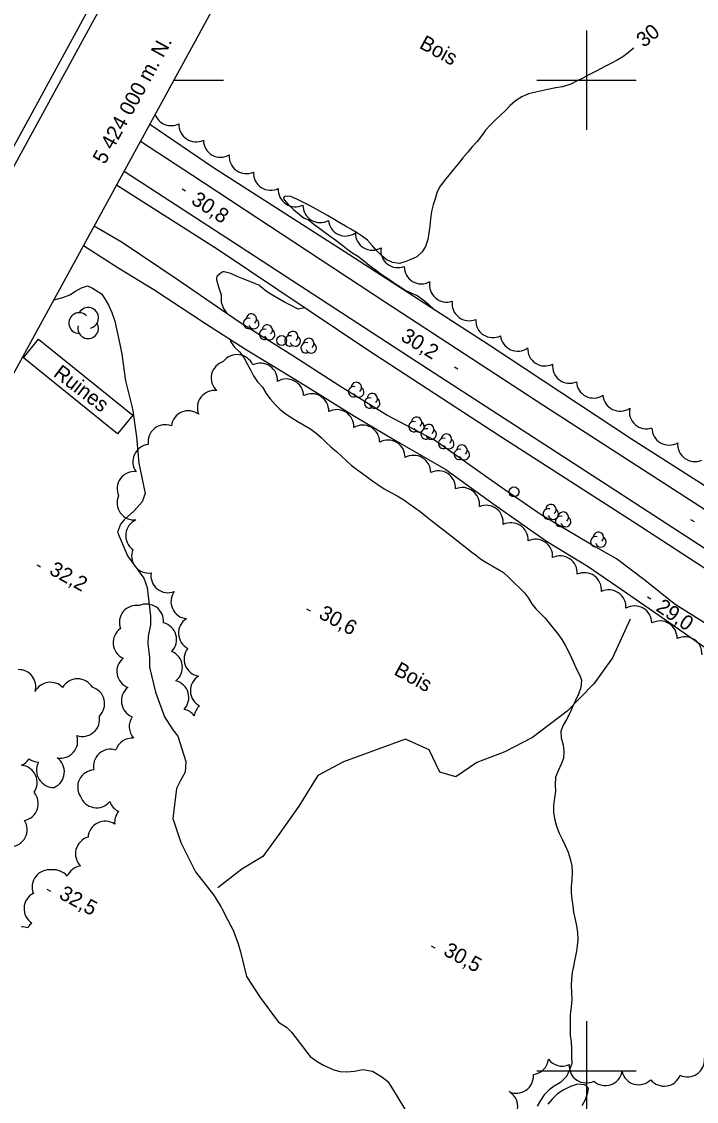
# Model space of a CAD drawing. Extents: x 219136 to 222520, y 5421589 to 5424530.
# Drawn here: x 219686 to 219822.2, y 5423793.8 to 5424011.8 of the extents above; entities that cross this region are included whole.
import ezdxf

# ---------------------------------------------------------------- set-up
doc = ezdxf.new("R2010")
doc.units = 0
for name, color, linetype in [('Level 1', 7, 'Continuous'), ('Level 19', 7, 'Continuous'), ('Level 2', 7, 'Continuous'), ('Level 21', 7, 'Continuous'), ('Level 22', 7, 'Continuous'), ('Level 3', 7, 'Continuous'), ('Level 31', 7, 'Continuous'), ('Level 36', 7, 'Continuous'), ('Level 44', 7, 'Continuous'), ('Level 60', 7, 'Continuous'), ('Level 61', 7, 'Continuous')]:
    doc.layers.add(name, color=color, linetype=linetype)

msp = doc.modelspace()

# ---------------------------------------------------------------- linework, layer by layer
at = {"layer": 'Level 1'}
for points in [[(219809.58, 5424006.53), (219809.42, 5424006.39), (219808.41, 5424005.49), (219807.34, 5424004.68), (219806.16, 5424004.03), (219804.93, 5424003.38), (219803.56, 5424002.67), (219802.24, 5424001.97), (219800.6, 5424001.11), (219799.26, 5424000.41), (219798.14, 5423999.83), (219796.84, 5423999.16), (219795.17, 5423998.67), (219793.83, 5423998.42), (219792.22, 5423998.12), (219790.97, 5423997.87), (219789.74, 5423997.59), (219788.28, 5423997.21), (219786.92, 5423996.6), (219785.64, 5423995.83), (219784.61, 5423994.87), (219783.67, 5423993.86), (219782.57, 5423992.84), (219781.64, 5423991.98), (219780.53, 5423990.9), (219779.64, 5423989.88), (219778.89, 5423988.84), (219777.9, 5423987.58), (219776.86, 5423986.47), (219776.01, 5423985.47), (219775.05, 5423984.31), (219774.07, 5423983.1), (219773.1, 5423981.91), (219772.21, 5423980.8), (219771.34, 5423979.75), (219770.44, 5423978.6), (219769.85, 5423977.47), (219769.42, 5423976.02), (219769.07, 5423974.82), (219768.73, 5423973.51), (219768.5, 5423972.01), (219768.36, 5423970.52), (219768.2, 5423969.16), (219767.99, 5423967.83), (219767.51, 5423966.41), (219766.84, 5423965.33), (219765.72, 5423964.3), (219764.53, 5423963.79), (219763.52, 5423963.4)], [(219763.52, 5423963.4), (219762.25, 5423962.96), (219760.82, 5423963.15), (219759.59, 5423963.76), (219758.64, 5423964.58), (219757.7, 5423965.53), (219756.77, 5423966.57), (219755.77, 5423967.7), (219754.76, 5423968.45), (219753.55, 5423969.21), (219752.45, 5423969.89), (219751.33, 5423970.53), (219750.09, 5423971.28), (219748.88, 5423972), (219747.75, 5423972.66), (219746.63, 5423973.31), (219745.42, 5423973.96), (219744.06, 5423974.68), (219742.85, 5423975.28), (219741.67, 5423975.92), (219740.34, 5423976.5), (219739.23, 5423976.57), (219738.98, 5423976.45), (219738.81, 5423976.26), (219738.89, 5423976), (219739.03, 5423975.77), (219739.83, 5423974.8), (219740.86, 5423973.89), (219742.06, 5423972.88), (219742.99, 5423972.14)], [(219742.99, 5423972.14), (219743.8, 5423971.87), (219744.97, 5423970.9), (219746.14, 5423970.05), (219747.26, 5423969.21), (219748.28, 5423968.47), (219749.39, 5423967.69), (219750.52, 5423966.84), (219751.52, 5423966.02), (219752.61, 5423965.23), (219753.8, 5423964.51), (219754.99, 5423963.6), (219756.16, 5423962.62), (219757.35, 5423961.76), (219758.78, 5423960.7), (219760.02, 5423959.86), (219761.06, 5423959.16), (219762.29, 5423958.34), (219763.56, 5423957.53), (219764.56, 5423957.06), (219765.81, 5423956.51), (219766.98, 5423955.7), (219768.15, 5423954.72), (219769.19, 5423953.78)], [(219733.84, 5423958.62), (219733.2, 5423958.88), (219732.02, 5423959.36), (219730.85, 5423959.81), (219729.5, 5423960.37), (219728.2, 5423960.94), (219726.88, 5423961.33), (219726.57, 5423961.28), (219726.34, 5423961.17), (219725.39, 5423960.33), (219725.33, 5423960.05), (219725.34, 5423959.75), (219725.4, 5423959.44), (219725.81, 5423958.05), (219726.29, 5423956.65), (219726.25, 5423955.15), (219726.7, 5423953.87), (219727.4, 5423952.87)], [(219743.17, 5423954.01), (219741.79, 5423953.77), (219741.54, 5423953.91), (219740.28, 5423954.54), (219739.03, 5423955.17), (219737.75, 5423955.9), (219736.62, 5423956.57), (219735.39, 5423957.31), (219734.25, 5423958.26), (219733.84, 5423958.62)], [(219728.16, 5423947.59), (219728.16, 5423947.21), (219728.94, 5423946.12), (219729.93, 5423945.14), (219730.85, 5423943.97), (219731.5, 5423942.73), (219732.16, 5423941.48), (219732.78, 5423940.3), (219733.57, 5423939.11), (219734.62, 5423938.02), (219735.27, 5423936.85), (219735.3, 5423936.79)], [(219735.3, 5423936.79), (219736.15, 5423935.63), (219737.14, 5423934.49), (219738.11, 5423933.55), (219739.2, 5423932.71), (219740.49, 5423931.84), (219741.63, 5423931.17), (219742.87, 5423930.44), (219744.13, 5423929.66), (219745.35, 5423928.78), (219746.44, 5423927.82), (219747.47, 5423926.86), (219748.42, 5423925.98), (219749.54, 5423925), (219750.56, 5423924.06), (219751.52, 5423923.14), (219752.49, 5423922.29), (219753.57, 5423921.48), (219754.79, 5423920.56), (219755.82, 5423919.81), (219756.87, 5423919.05), (219757.91, 5423918.34), (219759.18, 5423917.52), (219760.48, 5423916.78), (219761.8, 5423916.05), (219763.1, 5423915.24), (219764.15, 5423914.54), (219765.25, 5423913.74), (219766.39, 5423912.88), (219767.48, 5423912.03), (219768.53, 5423911.25), (219769.75, 5423910.32), (219770.89, 5423909.41), (219772.06, 5423908.47), (219773.28, 5423907.51), (219774.35, 5423906.68), (219775.5, 5423905.77), (219776.58, 5423904.93), (219777.57, 5423904.13), (219778.57, 5423903.36), (219779.86, 5423902.53), (219780.96, 5423901.92), (219782.09, 5423901.3), (219783.21, 5423900.57), (219784.33, 5423899.61), (219785.42, 5423898.5), (219786.42, 5423897.55), (219787.49, 5423896.49), (219788.27, 5423895.42), (219788.94, 5423894.3), (219789.75, 5423893.27), (219790.66, 5423892.37), (219791.65, 5423891.35), (219792.45, 5423890.34), (219793.26, 5423889.36), (219794.2, 5423888.21), (219794.99, 5423887.08), (219795.68, 5423885.95), (219796.3, 5423884.76), (219796.99, 5423883.36), (219797.48, 5423882.13), (219798.11, 5423880.84), (219798.71, 5423879.69), (219798.96, 5423878.89), (219798.88, 5423877.37)], [(219798.88, 5423877.37), (219798.38, 5423876.01), (219797.72, 5423874.62), (219797.2, 5423873.46), (219796.59, 5423872.04), (219795.95, 5423870.91), (219795.29, 5423869.78), (219794.84, 5423868.57), (219794.9, 5423867.22), (219795.28, 5423865.78), (219795.45, 5423864.49), (219795.32, 5423863.13), (219794.85, 5423861.89), (219794.26, 5423860.58), (219793.76, 5423859.25), (219793.7, 5423857.72), (219793.73, 5423856.43), (219793.56, 5423855.04), (219793.33, 5423853.56), (219793.32, 5423852.08), (219793.57, 5423850.64), (219793.92, 5423849.41), (219794.49, 5423847.97), (219795.09, 5423846.79), (219795.69, 5423845.51), (219796.27, 5423844.15), (219796.7, 5423842.81), (219797.01, 5423841.4), (219797.12, 5423839.96), (219797.03, 5423838.59), (219796.9, 5423837.18), (219796.91, 5423835.91), (219797.03, 5423834.63), (219797.21, 5423833.29), (219797.39, 5423832), (219797.68, 5423830.56), (219797.95, 5423829.28), (219798.16, 5423827.91), (219798.25, 5423826.54), (219798.14, 5423825.15), (219797.92, 5423823.81), (219797.67, 5423822.51), (219797.39, 5423821.14), (219797.13, 5423819.86), (219796.98, 5423818.57), (219796.92, 5423817.16), (219796.96, 5423815.86), (219797.01, 5423814.36), (219796.87, 5423812.89), (219796.73, 5423811.23), (219796.7, 5423809.93), (219796.67, 5423808.56), (219796.72, 5423807.16), (219796.91, 5423805.82), (219796.94, 5423804.3), (219796.94, 5423802.89), (219797, 5423801.49), (219796.56, 5423800.16), (219795.95, 5423798.81), (219794.98, 5423797.81), (219794.76, 5423797.66), (219793.48, 5423796.88), (219792.48, 5423796.17)], [(219792.48, 5423796.17), (219791.46, 5423795.13), (219790.68, 5423794.02), (219790.01, 5423792.82)]]:
    msp.add_lwpolyline(points, dxfattribs=at)
at = {"layer": 'Level 19'}
for points in [[(219841.21, 5423879.54), (219817.9, 5423894.15), (219811.54, 5423899.2), (219806.05, 5423903.35), (219800.48, 5423906.54), (219790.86, 5423912.21), (219782.43, 5423918.01), (219769.32, 5423927.3), (219759.67, 5423932.36), (219750.21, 5423938.24), (219740.72, 5423944.32), (219730, 5423951.09), (219717.57, 5423959.62), (219706.26, 5423967.19), (219700.63, 5423970.55)], [(219698.48, 5423966.62), (219705.62, 5423962.05), (219712.65, 5423957.74), (219723.09, 5423950.86), (219731.15, 5423945.67), (219741.78, 5423939.2), (219753.15, 5423932.15), (219761.45, 5423927.26), (219771.6, 5423921.38), (219781.11, 5423914.52), (219791.92, 5423906.93), (219800.34, 5423901.79), (219808.06, 5423896.48), (219816.12, 5423890.89), (219826.45, 5423883.71)]]:
    msp.add_lwpolyline(points, dxfattribs=at)
at = {"layer": 'Level 2'}
for points in [[(219692.47, 5423955.61), (219692.75, 5423955.74), (219694.32, 5423956.15), (219695.69, 5423956.67), (219696.88, 5423957.42), (219698.1, 5423958.07), (219699.27, 5423958.44), (219700.26, 5423957.98), (219702.08, 5423956.85), (219702.8, 5423955.82), (219703.51, 5423954.58), (219704.22, 5423953.12), (219704.77, 5423951.35), (219705.9, 5423946.35), (219706.19, 5423944.69), (219706.92, 5423939.27), (219708.2, 5423934.21), (219708.41, 5423933.21), (219709.17, 5423928.02), (219709.66, 5423922.7), (219710.9, 5423916.53), (219710.28, 5423914.88), (219708.68, 5423913.05), (219706.65, 5423911.25), (219705.95, 5423910.36), (219705.34, 5423908.73), (219707.38, 5423903.98), (219710.62, 5423899.45), (219711.32, 5423897.58), (219711.99, 5423891.8), (219711.98, 5423890.04), (219711.54, 5423887.74), (219711.43, 5423886.29), (219711.78, 5423883.44), (219711.79, 5423881.48), (219712.97, 5423876.47), (219714.79, 5423871.48), (219716.52, 5423868.81), (219717.53, 5423867.58), (219719.15, 5423862.47), (219719.02, 5423860.27), (219718.06, 5423858.63), (219717.27, 5423857.01), (219716.5, 5423850.93), (219718.11, 5423846.1), (219721.1, 5423840.15), (219724.69, 5423835.53), (219726.21, 5423833.14), (219726.41, 5423832.78), (219727.61, 5423830.39), (219728.68, 5423828.39), (219729.67, 5423825.65)], [(219729.67, 5423825.65), (219730.13, 5423824.04), (219731.39, 5423819.01), (219734.12, 5423814.78), (219737.86, 5423809.78), (219739.44, 5423808.78), (219740.43, 5423807.81), (219744.2, 5423802.91)], [(219744.2, 5423802.91), (219745.62, 5423801.9), (219746.89, 5423801.14), (219749.01, 5423800.17), (219750.27, 5423799.87), (219751.62, 5423799.78), (219753.2, 5423799.94), (219754.88, 5423800.23), (219756.83, 5423799.91), (219758.68, 5423798.8), (219759.88, 5423797.84), (219760.85, 5423796.38), (219764.44, 5423790.38)], [(219799.09, 5423793.02), (219799.76, 5423794.2), (219800.29, 5423795.62), (219800.37, 5423796.39), (219800.25, 5423796.63), (219800.07, 5423796.85), (219799.84, 5423797.03), (219799.56, 5423797.17), (219798.15, 5423797.29), (219796.75, 5423796.82), (219795.39, 5423796.12), (219794.15, 5423795.36), (219793.05, 5423794.28), (219792.2, 5423793.28)]]:
    msp.add_lwpolyline(points, dxfattribs=at)
at = {"layer": 'Level 21'}
for points in [[(219711.87, 5423991.14), (219724.69, 5423982.36), (219752.04, 5423964.87), (219780.32, 5423946.58), (219809.08, 5423927.55), (219833.95, 5423911.68), (219856.14, 5423897.46), (219878.79, 5423882.7), (219900.45, 5423869.07), (219921.52, 5423856.15), (219939.16, 5423845.42), (219953.45, 5423836.89), (219965.85, 5423829.91), (219978.64, 5423823.18), (219987.65, 5423818.04), (219996.32, 5423813.86), (220001.82, 5423810.34), (220001.83, 5423810.33)], [(219709.97, 5423987.66), (219720.48, 5423980.83), (219759.24, 5423955.32), (219791.41, 5423934.28), (219829.12, 5423909.94), (219861.2, 5423889.19), (219890.97, 5423869.99), (219922.56, 5423850.04), (219941.84, 5423838.04), (219954.06, 5423830.85), (219963.63, 5423825.7), (219974.08, 5423820.75), (219983.06, 5423816.52), (219993.77, 5423812.68), (220003.59, 5423809.82), (220012.65, 5423807.69), (220014.99, 5423807.23)], [(220009.96, 5423794.29), (219996.46, 5423798.59), (219985.15, 5423803.27), (219971.15, 5423810.04), (219958.29, 5423817.46), (219940.34, 5423829.17), (219918.85, 5423843.2), (219898.87, 5423856.15), (219865.37, 5423878.29), (219834.1, 5423898.76), (219803.41, 5423918.72), (219765.63, 5423943.17), (219730.11, 5423966.33), (219706.65, 5423981.58)], [(220029.74, 5423785.41), (220008.55, 5423790.75), (219990.32, 5423796.97), (219977.46, 5423802.7), (219962.15, 5423810.86), (219947.86, 5423819.91), (219928.35, 5423832.02), (219904.66, 5423847.85), (219879.7, 5423863.82), (219857.91, 5423878.68), (219837.55, 5423892.54), (219809.64, 5423910.71), (219782.71, 5423928.01), (219755.89, 5423945.47), (219725.67, 5423965.76), (219705.12, 5423978.77)]]:
    msp.add_lwpolyline(points, dxfattribs=at)
at = {"layer": 'Level 22'}
msp.add_lwpolyline([(219808.8, 5423891.16), (219805.23, 5423883.36), (219801.48, 5423878.15), (219796.09, 5423872.57), (219789.09, 5423867.29), (219783.52, 5423864.38), (219777.83, 5423862.23), (219773.63, 5423859.32), (219770.41, 5423860.28), (219768.23, 5423864.77), (219763.48, 5423866.98), (219750.92, 5423862.35), (219745.76, 5423859.59), (219741.9, 5423853.42), (219737.89, 5423847.69), (219734.64, 5423843.26), (219730.41, 5423840.67), (219725.59, 5423836.95)], dxfattribs=at)
at = {"layer": 'Level 3'}
for p, q in [((219718.37, 5423978.05), (219719.08, 5423977.66)), ((219773.35, 5423942.11), (219774.05, 5423941.72)), ((219821, 5423911.27), (219821.7, 5423910.88)), ((219689.11, 5423902.12), (219689.81, 5423901.73)), ((219812.3, 5423895.65), (219813, 5423895.27)), ((219743.51, 5423893.28), (219744.21, 5423892.88)), ((219691.09, 5423836.67), (219691.79, 5423836.28)), ((219768.67, 5423825.23), (219769.37, 5423824.84))]:
    msp.add_line(p, q, dxfattribs=at)
at = {"layer": 'Level 31'}
msp.add_lwpolyline([(219705.35, 5423928.57), (219686.35, 5423943.93), (219689.42, 5423947.73), (219708.42, 5423932.37)], close=True, dxfattribs=at)
at = {"layer": 'Level 36'}
for centre in [(219738.46, 5423947.43), (219785.37, 5423916.87)]:
    msp.add_circle(centre, 1, dxfattribs=at)
at = {"layer": 'Level 44'}
for centre, radius, start, end in [((219716.16, 5423994.28), 3.46, 200.782, 296.9405), ((219721.19, 5423990.99), 3.46, 176.7061, 295.3818), ((219726.13, 5423987.89), 3.46, 180.3866, 300.3866), ((219731.34, 5423984.58), 3.46, 174.6331, 294.6331), ((219736.24, 5423981.22), 3.46, 176.6082, 296.6082), ((219741.24, 5423977.88), 3.46, 175.9549, 295.9549), ((219746.22, 5423974.7), 3.46, 178.8956, 298.8956), ((219751.35, 5423971.99), 3.46, 185.3339, 305.3339), ((219756.81, 5423969.13), 3.46, 179.4589, 299.4589), ((219761.94, 5423965.6), 3.46, 171.4209, 291.4209), ((219766.67, 5423962.33), 3.46, 179.3308, 299.3308), ((219771.77, 5423958.64), 3.46, 168.7837, 288.7837), ((219699.41, 5423952), 2.09, 282.2692, 149.7262), ((219776.32, 5423954.89), 3.46, 172.3081, 292.3081), ((219697.61, 5423950.96), 2.09, 44.1153, 269.8039), ((219731.8, 5423950.88), 1.05, 72.4499, 298.1385), ((219732.35, 5423951.76), 1.05, 310.6037, 178.0608), ((219699.41, 5423949.91), 2.09, 166.9368, 29.6212), ((219732.84, 5423950.84), 1.05, 195.2714, 57.9557), ((219735.01, 5423948.67), 1.05, 72.4499, 298.1385), ((219735.56, 5423949.55), 1.05, 310.6037, 178.0608), ((219781.09, 5423951.48), 3.46, 176.5354, 296.5354), ((219736.05, 5423948.63), 1.05, 195.2714, 57.9557), ((219740.16, 5423947.36), 1.05, 72.4499, 298.1385), ((219740.71, 5423948.24), 1.05, 310.6037, 178.0608), ((219741.2, 5423947.32), 1.05, 195.2714, 57.9557), ((219743.95, 5423946.84), 1.05, 310.6037, 178.0608), ((219786.08, 5423948.74), 3.46, 185.9476, 305.9476), ((219743.4, 5423945.96), 1.05, 72.4499, 298.1385), ((219744.44, 5423945.92), 1.05, 195.2714, 57.9557), ((219791.57, 5423945.75), 3.46, 177.0076, 297.0076), ((219727.71, 5423939.87), 3.46, 107.1207, 227.1207), ((219729.48, 5423941.13), 3.46, 23.6873, 143.6873), ((219734.17, 5423939.4), 3.46, 356.0094, 116.0094), ((219796.59, 5423942.26), 3.46, 173.2181, 293.2181), ((219739.44, 5423936.21), 3.46, 1.5879, 121.5879), ((219753.54, 5423937.96), 1.05, 310.6037, 178.0608), ((219801.41, 5423939.28), 3.46, 183.2933, 303.2933), ((219724.92, 5423933.89), 3.46, 82.7865, 202.7865), ((219744.51, 5423933.24), 3.46, 357.5391, 117.5391), ((219752.99, 5423937.08), 1.05, 72.4499, 298.1385), ((219754.03, 5423937.04), 1.05, 195.2714, 57.9557), ((219756.76, 5423935.69), 1.05, 310.6037, 178.0608), ((219756.21, 5423934.81), 1.05, 72.4499, 298.1385), ((219757.25, 5423934.77), 1.05, 195.2714, 57.9557), ((219806.77, 5423936.63), 3.46, 184.1806, 304.1806), ((219719.64, 5423929.78), 3.46, 53.1089, 173.1089), ((219749.58, 5423930.02), 3.46, 357.8417, 117.8417), ((219812.1, 5423933.06), 3.46, 168.1723, 288.1723), ((219714.96, 5423926.96), 3.46, 68.8949, 188.8949), ((219754.79, 5423926.9), 3.46, 0.2935, 120.2935), ((219765.16, 5423930.03), 1.05, 72.4499, 298.1385), ((219765.71, 5423930.91), 1.05, 310.6037, 178.0608), ((219766.2, 5423929.99), 1.05, 195.2714, 57.9557), ((219768.17, 5423929.45), 1.05, 310.6037, 178.0608), ((219767.62, 5423928.57), 1.05, 72.4499, 298.1385), ((219768.66, 5423928.53), 1.05, 195.2714, 57.9557), ((219771.71, 5423927.52), 1.05, 310.6037, 178.0608), ((219816.65, 5423929.79), 3.46, 180.4131, 300.4131), ((219711.89, 5423922.98), 3.46, 95.8656, 215.8656), ((219759.92, 5423923.88), 3.46, 358.5977, 118.5977), ((219771.16, 5423926.64), 1.05, 72.4499, 298.1385), ((219772.2, 5423926.6), 1.05, 195.2714, 57.9557), ((219774.86, 5423925.31), 1.05, 310.6037, 178.0608), ((219821.85, 5423926.45), 3.46, 174.1797, 294.1797), ((219765.1, 5423920.79), 3.46, 359.7279, 119.7279), ((219774.31, 5423924.43), 1.05, 72.4499, 298.1385), ((219775.35, 5423924.39), 1.05, 195.2714, 57.9557), ((219708.72, 5423917.51), 3.46, 84.0444, 204.0444), ((219770.11, 5423917.67), 3.46, 356.5861, 116.5861), ((219774.95, 5423914.29), 3.46, 353.4463, 113.4463), ((219708.71, 5423914.66), 3.46, 155.453, 275.453), ((219779.74, 5423910.7), 3.46, 352.993, 112.993), ((219792.26, 5423912.42), 1.05, 72.4499, 298.1385), ((219792.81, 5423913.3), 1.05, 310.6037, 178.0608), ((219793.3, 5423912.38), 1.05, 195.2714, 57.9557), ((219795.31, 5423911.78), 1.05, 310.6037, 178.0608), ((219710.45, 5423908.05), 3.46, 114.0947, 234.0947), ((219784.74, 5423907.19), 3.46, 356.6768, 116.6768), ((219794.76, 5423910.9), 1.05, 72.4499, 298.1385), ((219795.8, 5423910.86), 1.05, 195.2714, 57.9557), ((219802.41, 5423907.69), 1.05, 310.6037, 178.0608), ((219789.7, 5423903.86), 3.46, 355.7606, 115.7606), ((219801.86, 5423906.81), 1.05, 72.4499, 298.1385), ((219802.9, 5423906.77), 1.05, 195.2714, 57.9557), ((219711.63, 5423903.93), 3.46, 157.8541, 277.8541), ((219794.67, 5423900.49), 3.46, 355.9699, 115.9699), ((219715.53, 5423899.98), 3.46, 171.2579, 291.2579), ((219799.56, 5423897.1), 3.46, 354.5309, 114.5309), ((219719.59, 5423894.72), 3.46, 144.1338, 264.1338), ((219804.5, 5423893.64), 3.46, 355.4968, 115.4968), ((219709.17, 5423890.5), 3.46, 80.6068, 200.6068), ((219711.17, 5423890.77), 3.46, 354.5837, 114.5837), ((219809.72, 5423890.39), 3.46, 0.4959, 120.4959), ((219721.11, 5423888.36), 3.46, 122.8145, 242.8145), ((219814.82, 5423887.36), 3.46, 358.2219, 118.2219), ((219707.91, 5423886.44), 3.46, 125.0423, 245.0423), ((219713.79, 5423887.08), 3.46, 316.039, 76.0391), ((219819.85, 5423884.17), 3.46, 357.0318, 117.0318), ((219714.98, 5423881.46), 3.46, 307.9923, 67.9923), ((219722.23, 5423883.11), 3.46, 141.2173, 261.2173), ((219708.66, 5423880.63), 3.46, 129.4809, 249.4809), ((219685.39, 5423877.53), 3.46, 344.4089, 91.8822), ((219691.78, 5423874.97), 3.46, 44.4089, 151.8822), ((219697.27, 5423875.68), 3.46, 30.3271, 150.3271), ((219716.27, 5423875.37), 3.46, 315.9568, 75.9568), ((219723.51, 5423876.73), 3.46, 121.4477, 241.4477), ((219699.28, 5423874.1), 3.46, 313.6284, 73.6284), ((219709.59, 5423874.67), 3.46, 128.3326, 248.3326), ((219724.26, 5423871.2), 3.46, 134.0083, 171.9125), ((219698.27, 5423870.96), 3.46, 250.6195, 10.6195), ((219711.16, 5423869.47), 3.46, 145.2122, 222.1291), ((219718.09, 5423869.57), 3.46, 37.6933, 78.7458), ((219693.84, 5423866.57), 3.46, 258.7884, 18.7884), ((219708.3, 5423863.7), 3.46, 85.2122, 162.1291), ((219703.94, 5423861.46), 3.46, 72.2112, 192.2112), ((219684.6, 5423864.85), 3.46, 293.4537, 326.8156), ((219689.57, 5423865.73), 3.46, 233.4537, 266.8156), ((219691.15, 5423860.36), 3.46, 294.4173, 54.4173), ((219685.67, 5423858.22), 3.46, 324.7605, 84.7605), ((219692.44, 5423860.66), 3.46, 152.3155, 272.3155), ((219700.75, 5423857.27), 3.46, 93.2374, 213.2374), ((219685.89, 5423853.94), 3.46, 281.2172, 41.2172), ((219701.11, 5423856.56), 3.46, 200.0814, 320.0814), ((219707.03, 5423855.5), 3.46, 199.6893, 245.1641), ((219708.21, 5423850.12), 3.46, 139.6893, 185.1641), ((219683.64, 5423848.68), 3.46, 272.4217, 32.4217), ((219702.84, 5423846.92), 3.46, 56.3303, 176.3303), ((219700.3, 5423843.81), 3.46, 105.3159, 225.3159), ((219698.37, 5423837.92), 3.46, 98.4358, 157.1463), ((219691.56, 5423837.11), 3.46, 82.0149, 202.0149), ((219692.47, 5423837.11), 3.46, 38.4358, 97.1463), ((219689.92, 5423832.73), 3.46, 117.1399, 237.1399), ((219690.25, 5423827.15), 3.46, 129.5491, 150.678), ((219686.02, 5423825.6), 3.46, 69.5491, 90.678), ((219788.86, 5423802.67), 3.46, 276.8726, 354.1762), ((219795.07, 5423804.4), 3.46, 216.8726, 294.1762), ((219820.36, 5423802.22), 3.46, 244.9033, 4.9033), ((219785.82, 5423798.92), 3.46, 245.0698, 5.0698), ((219799.95, 5423801), 3.46, 176.0288, 296.0288), ((219803.77, 5423800.47), 3.46, 228.3142, 348.3142), ((219810.51, 5423800.65), 3.46, 194.7986, 314.7986), ((219815.67, 5423800.35), 3.46, 218.5398, 338.5398), ((219782.65, 5423792.77), 3.46, 300.4811, 60.4811)]:
    msp.add_arc(centre, radius, start, end, dxfattribs=at)
at = {"layer": 'Level 60'}
for points in [[(219135.93, 5422982.66), (219981.09, 5424529.89), (222519.95, 5423143.06), (221674.79, 5421595.83), (219135.93, 5422982.66)], [(219138.65, 5422983.46), (219981.9, 5424527.19), (222517.24, 5423142.28), (221673.99, 5421598.55), (219138.65, 5422983.46)]]:
    msp.add_lwpolyline(points, dxfattribs=at)
msp.add_lwpolyline([(219164.83, 5422989.67), (219989.85, 5424500.03), (222033.74, 5423383.57), (221208.72, 5421873.21)], close=True, dxfattribs=at)
at = {"layer": 'Level 61'}
msp.add_line((219716.71, 5424000), (219726.71, 5424000), dxfattribs=at)
for points in [[(219800, 5424010), (219800, 5424000), (219800, 5423990)], [(219790, 5424000), (219800, 5424000), (219810, 5424000)], [(219800, 5423810), (219800, 5423800), (219800, 5423790)], [(219790, 5423800), (219800, 5423800), (219810, 5423800)]]:
    msp.add_lwpolyline(points, dxfattribs=at)

# ---------------------------------------------------------------- texts
at = {"layer": 'Level 1'}
msp.add_text('30', height=3, rotation=38.777, dxfattribs=at).set_placement((219811.56, 5424006.47))
at = {"layer": 'Level 3'}
for s, rotation, p in [('30,8', 326.4945, (219720, 5423975.23)), ('30,2', 328.1676, (219762.3, 5423947.6)), ('32,2', 331.383, (219691.35, 5423900.38)), ('29,0', 325.85, (219813.81, 5423893.04)), ('30,6', 331.383, (219745.75, 5423891.53)), ('32,5', 331.383, (219693.33, 5423834.93)), ('30,5', 331.383, (219770.91, 5423823.48))]:
    msp.add_text(s, height=3, rotation=rotation, dxfattribs=at).set_placement(p)
at = {"layer": 'Level 31'}
msp.add_text('Ruines', height=3, rotation=322.5415, dxfattribs=at).set_placement((219692.2, 5423940.38))
at = {"layer": 'Level 44'}
for p in [(219766.05, 5424006.59), (219760.92, 5423880.1)]:
    msp.add_text('Bois', height=3, rotation=331.3547, dxfattribs=at).set_placement(p)
at = {"layer": 'Level 61'}
msp.add_text('5 424 000 m. N.', height=3, rotation=61.3548, dxfattribs=at).set_placement((219702.78, 5423982.83))

doc.saveas('drawing.dxf')
